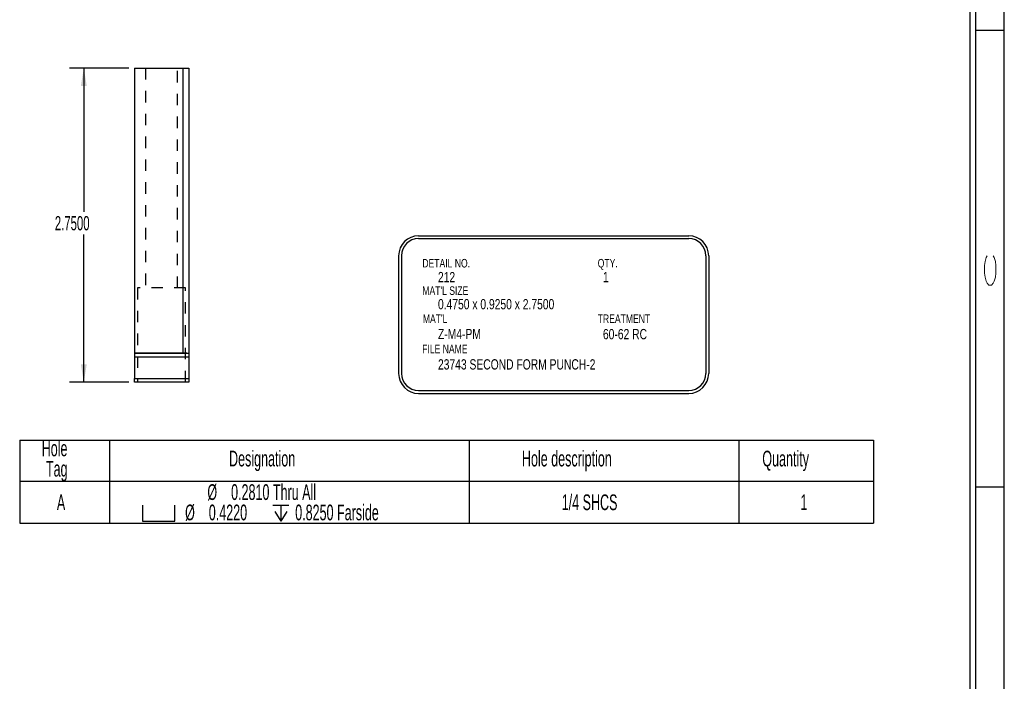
# Model space of a CAD drawing. Header units: inches. Extents: x 1802 to 2468, y -208 to -72.
# Tile 430 of 595: x 2257.83 to 2266.46, y -151.8 to -146.01. Entities that reach past the tile are written whole.
import ezdxf

# ---------------------------------------------------------------- set-up
doc = ezdxf.new("R2010")
doc.units = ezdxf.units.IN
doc.header["$LTSCALE"] = 0.5
doc.header["$MEASUREMENT"] = 0
doc.linetypes.add('HIDDEN', pattern=[0.22499999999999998, 0.15, -0.075])
for name, color, linetype in [('SID-M-D', 42, 'Continuous'), ('SID-M-H', 4, 'HIDDEN'), ('SID-M-M', 233, 'Continuous'), ('SID-M-S', 105, 'Continuous')]:
    doc.layers.add(name, color=color, linetype=linetype)
doc.styles.add('R', font='ROMAND.SHX')
doc.styles.add('SLDTEXTSTYLE0', font='TXT', dxfattribs={"width": 0.5957446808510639})

# ---------------------------------------------------------------- blocks, each defined once
blk = doc.blocks.new('*U9')
at = {"layer": 'SID-M-S'}
for p, q in [((0.2499999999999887, 6.661338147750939e-16), (0.2499999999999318, 21.99999999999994)), ((0.3, 6.661338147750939e-16), (0.299999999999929, 21.99999999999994)), ((0.55, 6.661338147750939e-16), (0.549999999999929, 21.99999999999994)), ((0.2999999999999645, 10.99999999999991), (0.5499999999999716, 10.99999999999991)), ((0.2999999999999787, 6.999999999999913), (0.5499999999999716, 6.999999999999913))]:
    blk.add_line(p, q, dxfattribs=at)
at = {"layer": 'SID-M-D', "style": 'R', "width": 4}
blk.add_text('C', height=0.09999999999, rotation=90, dxfattribs=at).set_placement((0.4762159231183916, 8.715113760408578))
blk = doc.blocks.new('SW_SYMBOL_HOLE_SPOT')
at = {"layer": 'SID-M-D', "color": 0}
for p, q in [((0, 34.44881889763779), (0, 2.952755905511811)), ((62.99212598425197, 2.952755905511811), (62.99212598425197, 34.44881889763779)), ((0, 2.952755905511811), (62.99212598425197, 2.952755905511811))]:
    blk.add_line(p, q, dxfattribs=at)
blk = doc.blocks.new('SW_SYMBOL_HOLE_DEPTH')
at = {"layer": 'SID-M-D', "color": 0}
for p, q in [((0, 34.44881889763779), (31.49606299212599, 34.44881889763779)), ((3.937007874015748, 21.8503937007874), (15.74803149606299, 2.952755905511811)), ((15.74803149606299, 34.44881889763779), (15.74803149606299, 2.952755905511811)), ((27.55905511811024, 21.8503937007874), (15.74803149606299, 2.952755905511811))]:
    blk.add_line(p, q, dxfattribs=at)

msp = doc.modelspace()

# ---------------------------------------------------------------- linework, layer by layer
at = {"layer": 'SID-M-D'}
for p, q in [((2258.788259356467, -146.4304032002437), (2258.269581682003, -146.4304032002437)), ((2258.394581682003, -146.4304032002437), (2258.394581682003, -147.6887032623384)), ((2258.394581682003, -149.1804032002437), (2258.394581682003, -147.8871407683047)), ((2258.788259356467, -149.1804032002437), (2258.269581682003, -149.1804032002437))]:
    msp.add_line(p, q, dxfattribs=at)
at = {"layer": 'SID-M-D', "color": 0}
for p, q in [((2257.832890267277, -149.689820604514), (2257.832890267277, -150.0485367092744)), ((2257.832890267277, -149.689820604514), (2258.620291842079, -149.689820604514)), ((2258.620291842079, -149.689820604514), (2258.620291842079, -150.0485367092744)), ((2258.620291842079, -149.689820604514), (2261.769898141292, -149.689820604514)), ((2261.769898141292, -149.689820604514), (2261.769898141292, -150.0485367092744)), ((2261.769898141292, -149.689820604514), (2264.132102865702, -149.689820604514)), ((2264.132102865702, -149.689820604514), (2264.132102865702, -150.0485367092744)), ((2264.132102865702, -149.689820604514), (2265.313205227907, -149.689820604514)), ((2265.313205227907, -149.689820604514), (2265.313205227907, -150.0485367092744)), ((2257.832890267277, -150.0485367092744), (2258.620291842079, -150.0485367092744)), ((2257.832890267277, -150.0485367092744), (2257.832890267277, -150.4147528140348)), ((2258.620291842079, -150.0485367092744), (2261.769898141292, -150.0485367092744)), ((2258.620291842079, -150.0485367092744), (2258.620291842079, -150.4147528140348)), ((2261.769898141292, -150.0485367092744), (2264.132102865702, -150.0485367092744)), ((2261.769898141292, -150.0485367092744), (2261.769898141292, -150.4147528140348)), ((2264.132102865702, -150.0485367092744), (2265.313205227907, -150.0485367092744)), ((2264.132102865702, -150.0485367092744), (2264.132102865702, -150.4147528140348)), ((2265.313205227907, -150.0485367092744), (2265.313205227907, -150.4147528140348)), ((2257.832890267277, -150.4147528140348), (2258.620291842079, -150.4147528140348)), ((2258.620291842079, -150.4147528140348), (2261.769898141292, -150.4147528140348)), ((2261.769898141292, -150.4147528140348), (2264.132102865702, -150.4147528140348)), ((2264.132102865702, -150.4147528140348), (2265.313205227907, -150.4147528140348))]:
    msp.add_line(p, q, dxfattribs=at)
at = {"layer": 'SID-M-D'}
for points in [[(2258.394581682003, -146.4304032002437), (2258.368581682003, -146.5864032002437), (2258.420581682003, -146.5864032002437)], [(2258.394581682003, -149.1804032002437), (2258.420581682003, -149.0244032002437), (2258.368581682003, -149.0244032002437)]]:
    msp.add_solid(points, dxfattribs=at)
at = {"layer": 'SID-M-H'}
for p, q in [((2258.935259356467, -146.4304032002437), (2258.935259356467, -148.3554032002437)), ((2259.216259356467, -148.3554032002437), (2259.216259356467, -146.4304032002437)), ((2259.286759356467, -148.3554032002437), (2258.864759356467, -148.3554032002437)), ((2258.864759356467, -148.3554032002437), (2258.864759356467, -149.1804032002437)), ((2259.286759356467, -149.1804032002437), (2259.286759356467, -148.3554032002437))]:
    msp.add_line(p, q, dxfattribs=at)
at = {"layer": 'SID-M-M'}
for p, q in [((2261.327121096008, -147.898646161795), (2263.693105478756, -147.898646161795)), ((2261.327121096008, -147.923646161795), (2263.693105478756, -147.923646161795)), ((2261.152121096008, -148.073646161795), (2261.152121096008, -149.104167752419)), ((2261.177121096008, -148.073646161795), (2261.177121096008, -149.104167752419)), ((2263.843105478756, -148.073646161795), (2263.843105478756, -149.104167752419)), ((2263.868105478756, -148.073646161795), (2263.868105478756, -149.104167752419)), ((2261.327121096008, -149.254167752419), (2263.693105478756, -149.254167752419)), ((2261.327121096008, -149.2791677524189), (2263.693105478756, -149.2791677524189))]:
    msp.add_line(p, q, dxfattribs=at)
for centre, radius, start, end in [((2261.327121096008, -148.073646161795), 0.1750000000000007, 90, 180), ((2263.693105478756, -148.073646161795), 0.1750000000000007, 0, 90), ((2261.327121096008, -148.073646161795), 0.1500000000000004, 90, 180), ((2263.693105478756, -148.073646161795), 0.1500000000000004, 0, 90), ((2261.327121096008, -149.104167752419), 0.1750000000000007, 180, 270), ((2261.327121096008, -149.104167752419), 0.1499999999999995, 180, 270), ((2263.693105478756, -149.104167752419), 0.1499999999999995, 270, 0), ((2263.693105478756, -149.104167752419), 0.1749999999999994, 270, 0)]:
    msp.add_arc(centre, radius, start, end, dxfattribs=at)
at = {"layer": 'SID-M-S'}
for p, q in [((2258.838259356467, -146.4304032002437), (2259.263259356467, -146.4304032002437)), ((2258.838259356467, -146.4304032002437), (2258.838259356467, -148.9261517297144)), ((2259.263259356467, -146.4304032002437), (2259.263259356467, -148.9261517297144)), ((2259.263259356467, -146.4304032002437), (2259.313259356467, -146.4304032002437)), ((2259.313259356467, -146.4304032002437), (2259.313259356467, -148.9306686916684)), ((2259.263259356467, -148.9261517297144), (2258.838259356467, -148.9261517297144)), ((2258.838259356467, -148.9261517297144), (2258.838259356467, -148.9300583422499)), ((2259.312972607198, -148.9300583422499), (2258.838259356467, -148.9300583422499)), ((2258.838259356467, -148.9300583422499), (2258.838259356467, -148.9621063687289)), ((2259.313259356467, -148.9306686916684), (2259.313259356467, -148.9621063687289)), ((2259.313259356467, -148.9621063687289), (2258.838259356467, -148.9621063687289)), ((2258.838259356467, -148.9621063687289), (2258.838259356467, -149.1486030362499)), ((2259.313259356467, -148.9621063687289), (2259.313259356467, -149.1486030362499)), ((2258.838259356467, -149.1486030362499), (2259.313259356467, -149.1486030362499)), ((2258.838259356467, -149.1804032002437), (2258.838259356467, -149.1486030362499)), ((2259.313259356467, -149.1804032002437), (2258.838259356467, -149.1804032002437)), ((2259.313259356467, -149.1486030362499), (2259.313259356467, -149.1804032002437))]:
    msp.add_line(p, q, dxfattribs=at)
msp.add_ellipse((2259.263259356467, -148.9305261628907), major_axis=(0.05000000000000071, 0), ratio=0.08748866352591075, start_param=0.1071491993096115, end_param=1.570796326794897, dxfattribs=at)
msp.add_open_spline([(2259.312972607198, -148.9300583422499), (2259.313164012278, -148.9302140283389), (2259.313259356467, -148.9304179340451), (2259.313259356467, -148.9306686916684)], degree=3, dxfattribs=at)

# ---------------------------------------------------------------- block references
at = {"layer": 'SID-M-D'}
msp.add_blockref('*U9', (2265.907834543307, -157.09684881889), dxfattribs=at)
at = {"layer": 'SID-M-D', "color": 0, "xscale": 0.004470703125, "yscale": 0.004470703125, "zscale": 0.004470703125}
for name, p in [('SW_SYMBOL_HOLE_SPOT', (2258.909708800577, -150.411130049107)), ('SW_SYMBOL_HOLE_DEPTH', (2260.049380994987, -150.411130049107))]:
    msp.add_blockref(name, p, dxfattribs=at)

# ---------------------------------------------------------------- texts
at = {"layer": 'SID-M-D', "style": 'SLDTEXTSTYLE0'}
for s, height, width, p in [('DETAIL NO.', 0.075, 0.75, (2261.359999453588, -148.1764401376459)), ('QTY.', 0.075, 0.75, (2262.896240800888, -148.1764401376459)), ('212', 0.09, 0.7500000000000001, (2261.496941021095, -148.3057196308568)), ('1', 0.09, 0.7500000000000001, (2262.941969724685, -148.3057196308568)), ("MAT'L SIZE", 0.075, 0.75, (2261.359999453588, -148.41654794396)), ('0.4750 x 0.9250 x 2.7500', 0.09, 0.7500000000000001, (2261.496941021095, -148.5425245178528)), ("MAT'L", 0.075, 0.75, (2261.364630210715, -148.6627172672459)), ('TREATMENT', 0.075, 0.75, (2262.896240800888, -148.6627172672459)), ('Z-M4-PM', 0.09, 0.7500000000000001, (2261.496941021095, -148.8037612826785)), ('60-62 RC', 0.09, 0.7500000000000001, (2262.941969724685, -148.804835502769)), ('FILE NAME', 0.075, 0.75, (2261.358705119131, -148.9268449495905)), ('23743 SECOND FORM PUNCH-2', 0.09, 0.7500000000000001, (2261.496941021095, -149.0698623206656))]:
    msp.add_text(s, height=height, dxfattribs=dict(at, width=width)).set_placement(p)
at = {"layer": 'SID-M-D', "insert": (2258.140588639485, -147.7260072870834), "char_height": 0.125, "attachment_point": 1, "style": 'SLDTEXTSTYLE0'}
msp.add_mtext('2.7500', dxfattribs=at)
at = {"layer": 'SID-M-D', "color": 0, "char_height": 0.1377952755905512, "attachment_point": 1, "style": 'SLDTEXTSTYLE0'}
for s, insert in [('Hole', (2258.025543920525, -149.6915512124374)), ('Designation', (2259.666784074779, -149.7806396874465)), ('Hole description', (2262.232359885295, -149.7806396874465)), ('Quantity', (2264.338166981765, -149.7806396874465)), ('Tag', (2258.062863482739, -149.8697281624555)), ('%%c', (2259.476947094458, -150.0744339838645)), ('0.2810 Thru All', (2259.684759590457, -150.0744339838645)), ('1/4 SHCS', (2262.58086710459, -150.1635224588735)), ('A', (2258.158650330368, -150.1635224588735)), ('%%c', (2259.281583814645, -150.2526109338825)), ('0.8250 Farside', (2260.246255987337, -150.2526109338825)), ('1', (2264.671746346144, -150.1635224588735)), ('0.4220', (2259.489396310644, -150.2526109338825))]:
    msp.add_mtext(s, dxfattribs=dict(at, insert=insert))

doc.saveas('drawing.dxf')
